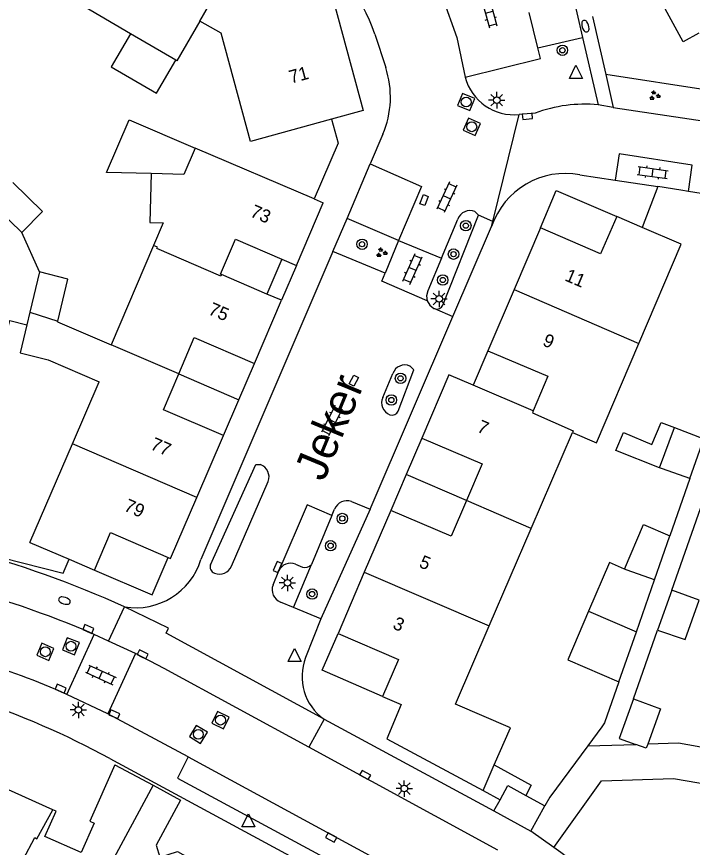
# Model space of a CAD drawing. Extents: x 131000 to 133013, y 393000 to 396501.
# Drawn here: x 131162 to 131213.6, y 395114.2 to 395177.5 of the extents above; entities that cross this region are included whole.
import ezdxf

# ---------------------------------------------------------------- set-up
doc = ezdxf.new("R2010")
doc.units = 0
for name, color, linetype in [('gg-afsc-erfafscheiding', 7, 'Continuous'), ('gg-afsc-muur', 7, 'Continuous'), ('gg-anno-huisnummerreeks BGT', 7, 'Continuous'), ('gg-anno-openbare ruimte label', 7, 'Continuous'), ('gg-bbg-bijgebouw', 7, 'Continuous'), ('gg-bbg-gedigitaliseerde bebouwing', 7, 'Continuous'), ('gg-bbg-gedigitaliseerde bijgebouw', 7, 'Continuous'), ('gg-bbg-hoofdgebouw', 7, 'Continuous'), ('gg-bbg-luifel en loopbrug', 7, 'Continuous'), ('gg-bbg-onder overbouw', 7, 'Continuous'), ('gg-bbg-pand overbouw', 7, 'Continuous'), ('gg-bbg-tussenscheiding', 7, 'Continuous'), ('gg-knt-verharding', 7, 'Continuous'), ('gg-knt-verharding nz', 7, 'Continuous'), ('gt-grn-groengrens', 7, 'Continuous'), ('gt-grn-vlakafsluiter', 7, 'Continuous'), ('gt-grn-weggrens', 7, 'Continuous'), ('gt-symb-boom', 7, 'Continuous'), ('gt-symb-brandkraan', 7, 'Continuous'), ('gt-symb-groenvak', 7, 'Continuous'), ('gt-symb-klinker verharding', 7, 'Continuous'), ('gt-symb-kolk', 7, 'Continuous'), ('gt-symb-kolk center center', 7, 'Continuous'), ('gt-symb-lichtmast', 7, 'Continuous'), ('gt-symb-rioolschacht', 7, 'Continuous'), ('gt-symb-waterafsluiter', 7, 'Continuous')]:
    doc.layers.add(name, color=color, linetype=linetype)

# ---------------------------------------------------------------- blocks, each defined once
blk = doc.blocks.new('gt0-GRVAK')
at = {"layer": 'gt-symb-groenvak'}
for p, q in [((-0.11, 0.189), (-0.228, 0.24)), ((-0.182, 0.153), (0.088, 0.153)), ((-0.091, 0.211), (-0.156, 0.322)), ((-0.047, 0.214), (-0.047, 0.393)), ((-0.004, 0.211), (0.061, 0.322)), ((0.015, 0.189), (0.133, 0.24)), ((0.262, -0.052), (0.197, 0.059)), ((0.305, -0.049), (0.305, 0.13)), ((0.349, -0.052), (0.414, 0.059)), ((-0.245, -0.228), (-0.363, -0.177)), ((-0.318, -0.264), (-0.047, -0.264)), ((-0.226, -0.206), (-0.291, -0.095)), ((-0.183, -0.203), (-0.183, -0.024)), ((-0.139, -0.206), (-0.074, -0.095)), ((-0.12, -0.228), (-0.002, -0.177)), ((0.243, -0.074), (0.125, -0.023)), ((0.17, -0.11), (0.441, -0.11)), ((0.368, -0.074), (0.486, -0.023))]:
    blk.add_line(p, q, dxfattribs=at)
blk = doc.blocks.new('gt0-KL1')
at = {"layer": 'gt-symb-klinker verharding'}
for p, q in [((-1.15, 0.3), (1.15, 0.3)), ((-1, -0.3), (-1, 0.3)), ((-0.5, 0.3), (-0.5, 0.45)), ((0, -0.3), (0, 0.3)), ((0.5, 0.3), (0.5, 0.45)), ((1, -0.3), (1, 0.3)), ((-1.15, -0.3), (1.15, -0.3)), ((-0.5, -0.45), (-0.5, -0.3)), ((0.5, -0.45), (0.5, -0.3))]:
    blk.add_line(p, q, dxfattribs=at)
blk = doc.blocks.new('gt0-KOLK')
at = {"layer": 'gt-symb-kolk'}
blk.add_lwpolyline([(0, 0), (0.375, 0), (0.375, 0.4), (-0.375, 0.4), (-0.375, 0), (0, 0)], dxfattribs=at)
blk = doc.blocks.new('gt0-RS')
at = {"layer": 'gt-symb-rioolschacht'}
blk.add_lwpolyline([(-0.5, -0.5), (0.5, -0.5), (0.5, 0.5), (-0.5, 0.5)], close=True, dxfattribs=at)
blk.add_circle((0, 0), 0.375, dxfattribs=at)
blk = doc.blocks.new('gt0-LMAST')
at = {"layer": 'gt-symb-lichtmast'}
for p, q in [((-0.182, 0.173), (-0.447, 0.438)), ((-0.005, 0.246), (-0.005, 0.621)), ((0.172, 0.173), (0.437, 0.438)), ((-0.255, -0.004), (-0.63, -0.004)), ((-0.182, -0.181), (-0.447, -0.446)), ((-0.005, -0.254), (-0.005, -0.629)), ((0.437, -0.446), (0.172, -0.181)), ((0.245, -0.004), (0.62, -0.004))]:
    blk.add_line(p, q, dxfattribs=at)
blk.add_circle((-0.005, -0.004), 0.25, dxfattribs=at)
blk = doc.blocks.new('gt0-WAFSL')
at = {"layer": 'gt-symb-waterafsluiter'}
for p, q in [((-0.5, -0.333), (0, 0.667)), ((0, 0.667), (0.5, -0.333)), ((0.5, -0.333), (-0.5, -0.333))]:
    blk.add_line(p, q, dxfattribs=at)
blk = doc.blocks.new('gt0-BOOM')
at = {"layer": 'gt-symb-boom'}
for radius in [0.4, 0.2]:
    blk.add_circle((0, 0), radius, dxfattribs=at)
blk = doc.blocks.new('gt0-BR')
at = {"layer": 'gt-symb-brandkraan'}
for centre, radius, start, end in [((-0.244, 0), 0.206, 107.56694, 252.43307), ((0.599, -2.664), 3, 106.89205, 107.56694), ((0, -0.691), 0.938, 73.10799, 106.89205), ((-0.599, -2.664), 3, 72.43309, 73.10799), ((0.244, 0), 0.206, 287.56695, 72.43309), ((0.599, 2.664), 3, 252.43307, 253.10797), ((0, 0.691), 0.938, 253.10797, 286.89206), ((-0.599, 2.664), 3, 286.89206, 287.56695)]:
    blk.add_arc(centre, radius, start, end, dxfattribs=at)
blk = doc.blocks.new('gt0-KOLKCC')
at = {"layer": 'gt-symb-kolk center center'}
blk.add_lwpolyline([(-0.375, 0.2), (0.375, 0.2), (0.375, -0.2), (-0.375, -0.2)], close=True, dxfattribs=at)

msp = doc.modelspace()

# ---------------------------------------------------------------- linework, layer by layer
at = {"layer": 'gg-afsc-erfafscheiding'}
for p, q in [((131163.76, 395158.05), (131162.401, 395161.047)), ((131211.99, 395133.78), (131215.26, 395143.13)), ((131213.37, 395142.3), (131211.84, 395137.915)), ((131209.071, 395125.482), (131210.89, 395130.72))]:
    msp.add_line(p, q, dxfattribs=at)
for points in [[(131158.043, 395140.596), (131161.49, 395154.338), (131162.795, 395154.029)], [(131207.959, 395126.786), (131206.866, 395123.656), (131206.651, 395123.366)], [(131202.98, 395114.165), (131206.617, 395119.245), (131212.119, 395119.415), (131216.87, 395118.596)]]:
    msp.add_lwpolyline(points, dxfattribs=at)
msp.add_arc((131186.967, 395091.35), 27.874, 33.18403, 54.93633, dxfattribs=at)
at = {"layer": 'gg-afsc-muur'}
for p, q in [((131210.933, 395164.562), (131209.716, 395161.447)), ((131212.673, 395164.281), (131210.933, 395164.562)), ((131213.26, 395164.186), (131212.673, 395164.281)), ((131216.609, 395163.644), (131213.26, 395164.186)), ((131206.651, 395123.366), (131205.571, 395121.91))]:
    msp.add_line(p, q, dxfattribs=at)
for points in [[(131186.029, 395169.696), (131186.53, 395167.863), (131184.706, 395163.626)], [(131159.316, 395136.659), (131165.558, 395135.084), (131166.007, 395136.136)], [(131205.571, 395121.91), (131202.673, 395118.005), (131202.302, 395117.331)]]:
    msp.add_lwpolyline(points, dxfattribs=at)
at = {"layer": 'gg-bbg-bijgebouw'}
for p, q in [((131198.423, 395116.955), (131198.89, 395117.802)), ((131200.843, 395118.134), (131202.302, 395117.331)), ((131201.241, 395115.404), (131202.302, 395117.331)), ((131198.423, 395116.955), (131201.241, 395115.404))]:
    msp.add_line(p, q, dxfattribs=at)
for points in [[(131209.071, 395125.482), (131207.983, 395122.473), (131209.248, 395122.015)], [(131210.153, 395122.041), (131210.04, 395121.729), (131209.248, 395122.015)], [(131198.89, 395117.802), (131199.484, 395118.882), (131200.843, 395118.134)]]:
    msp.add_lwpolyline(points, dxfattribs=at)
at = {"layer": 'gg-bbg-gedigitaliseerde bebouwing'}
for p, q in [((131170.704, 395176.217), (131167.178, 395178.273)), ((131174.158, 395174.202), (131170.704, 395176.217)), ((131184.706, 395163.626), (131175.629, 395167.5)), ((131209.476, 395152.592), (131212.699, 395160.158)), ((131172.451, 395160.077), (131169.208, 395152.503)), ((131163.021, 395154.97), (131162.795, 395154.029)), ((131165.128, 395154.248), (131165.138, 395154.291)), ((131165.128, 395154.248), (131169.208, 395152.503)), ((131164.42, 395151.34), (131168.301, 395149.669)), ((131166.259, 395144.939), (131168.301, 395149.669)), ((131201.258, 395138.495), (131204.41, 395145.81)), ((131163.011, 395137.415), (131166.259, 395144.939)), ((131198.053, 395131.057), (131201.258, 395138.495)), ((131195.491, 395125.099), (131198.053, 395131.057))]:
    msp.add_line(p, q, dxfattribs=at)
for points in [[(131175.98, 395177.18), (131174.23, 395174.16), (131174.158, 395174.202)], [(131186.029, 395169.696), (131179.86, 395168), (131177.62, 395176.25), (131175.98, 395177.18)], [(131175.629, 395167.5), (131174.766, 395165.484), (131172.26, 395165.545)], [(131172.26, 395165.545), (131172.17, 395161.819), (131173.186, 395161.794), (131172.451, 395160.077)], [(131162.795, 395154.029), (131162.28, 395151.88), (131164.42, 395151.34)], [(131204.41, 395145.81), (131206.25, 395145.02), (131209.476, 395152.592)]]:
    msp.add_lwpolyline(points, dxfattribs=at)
at = {"layer": 'gg-bbg-gedigitaliseerde bijgebouw'}
for p, q in [((131162.401, 395161.047), (131160.137, 395163.261)), ((131163.76, 395158.05), (131163.021, 395154.97)), ((131211.06, 395143.117), (131212.204, 395146.177)), ((131212.204, 395146.177), (131214.43, 395145.31)), ((131213.37, 395142.3), (131214.43, 395145.31)), ((131210.675, 395134.574), (131211.84, 395137.915)), ((131209.289, 395130.6), (131210.675, 395134.574)), ((131211.99, 395133.78), (131210.89, 395130.72)), ((131205.638, 395132.177), (131209.289, 395130.6))]:
    msp.add_line(p, q, dxfattribs=at)
for points in [[(131161.728, 395164.879), (131163.988, 395162.67), (131162.401, 395161.047)], [(131165.138, 395154.291), (131165.92, 395157.5), (131163.76, 395158.05)], [(131213.37, 395142.3), (131211.28, 395143.03), (131211.06, 395143.117)], [(131208.376, 395135.394), (131209.83, 395138.779), (131211.84, 395137.915)], [(131208.376, 395135.394), (131207.231, 395135.885), (131205.638, 395132.177)], [(131210.89, 395130.72), (131213, 395130.01), (131214.07, 395133.03), (131211.99, 395133.78)], [(131209.071, 395125.482), (131211.128, 395124.739), (131210.153, 395122.041)]]:
    msp.add_lwpolyline(points, dxfattribs=at)
at = {"layer": 'gg-bbg-hoofdgebouw'}
for p, q in [((131188.445, 395170.359), (131186.029, 395169.696)), ((131183.344, 395158.551), (131185.387, 395163.323)), ((131184.706, 395163.626), (131185.387, 395163.323)), ((131209.716, 395161.447), (131207.788, 395162.28)), ((131212.699, 395160.158), (131209.716, 395161.447)), ((131201.964, 395161.405), (131199.954, 395156.717)), ((131182.248, 395159.022), (131183.344, 395158.551)), ((131182.201, 395155.892), (131181.105, 395156.363)), ((131199.954, 395156.717), (131197.947, 395152.037)), ((131180.14, 395151.074), (131182.201, 395155.892)), ((131201.416, 395147.458), (131196.823, 395149.407)), ((131175.751, 395140.857), (131177.781, 395145.574)), ((131190.548, 395139.867), (131188.528, 395135.153)), ((131163.011, 395137.415), (131166.007, 395136.136)), ((131166.007, 395136.136), (131167.938, 395135.311)), ((131188.528, 395135.153), (131186.529, 395130.487)), ((131169.507, 395120.472), (131172.41, 395118.905)), ((131197.596, 395118.498), (131198.444, 395120.455))]:
    msp.add_line(p, q, dxfattribs=at)
for points in [[(131214.05, 395176.261), (131212.862, 395175.605), (131209.815, 395181.226)], [(131184.921, 395178.276), (131186.201, 395178.622), (131188.445, 395170.359)], [(131207.788, 395162.28), (131206.561, 395159.441), (131201.964, 395161.405)], [(131174.369, 395150.269), (131175.557, 395153.04), (131180.14, 395151.074)], [(131197.947, 395152.037), (131202.533, 395150.091), (131201.416, 395147.458)], [(131177.781, 395145.574), (131173.198, 395147.54), (131174.369, 395150.269)], [(131196.823, 395149.407), (131194.977, 395150.191), (131192.919, 395145.384)], [(131192.919, 395145.384), (131197.517, 395143.408), (131196.321, 395140.626)], [(131173.558, 395136.277), (131173.745, 395136.197), (131175.751, 395140.857)], [(131196.321, 395140.626), (131195.146, 395137.891), (131190.548, 395139.867)], [(131167.938, 395135.311), (131169.16, 395138.171), (131173.558, 395136.277)], [(131186.529, 395130.487), (131191.137, 395128.504), (131189.907, 395125.671)], [(131189.907, 395125.671), (131191.332, 395125.054), (131190.242, 395122.454), (131197.596, 395118.498)], [(131198.444, 395120.455), (131199.671, 395123.288), (131195.491, 395125.099)], [(131169.507, 395120.472), (131167.583, 395116.152), (131167.909, 395116.007), (131166.917, 395113.78), (131164.162, 395115.007), (131165.017, 395116.927), (131164.763, 395117.04)], [(131164.763, 395117.04), (131158.989, 395119.612), (131157.407, 395116.06), (131154.757, 395117.495)], [(131172.41, 395118.905), (131174.506, 395117.774), (131172.653, 395114.342), (131172.92, 395113.421), (131174.278, 395113.839), (131175.918, 395112.94), (131175.783, 395112.695)]]:
    msp.add_lwpolyline(points, dxfattribs=at)
at = {"layer": 'gg-bbg-luifel en loopbrug'}
for p, q in [((131182.248, 395159.022), (131181.105, 395156.363)), ((131183.344, 395158.551), (131182.201, 395155.892)), ((131197.947, 395152.037), (131196.823, 395149.407)), ((131178.952, 395148.304), (131180.14, 395151.074)), ((131174.369, 395150.269), (131178.952, 395148.304)), ((131177.781, 395145.574), (131178.952, 395148.304)), ((131192.919, 395145.384), (131191.726, 395142.609)), ((131191.726, 395142.609), (131190.548, 395139.867)), ((131196.321, 395140.626), (131191.726, 395142.609)), ((131207.959, 395126.786), (131209.289, 395130.6)), ((131197.596, 395118.498), (131198.89, 395117.802))]:
    msp.add_line(p, q, dxfattribs=at)
for points in [[(131170.704, 395176.217), (131169.23, 395173.682), (131172.686, 395171.672), (131174.158, 395174.202)], [(131172.26, 395165.545), (131168.853, 395165.628), (131170.587, 395169.652), (131175.629, 395167.5)], [(131201.964, 395161.405), (131203.179, 395164.249), (131207.788, 395162.28)], [(131211.06, 395143.117), (131207.723, 395144.437), (131208.312, 395145.808), (131210.454, 395144.888), (131211.179, 395146.576), (131212.204, 395146.177)], [(131167.938, 395135.311), (131172.341, 395133.43), (131173.558, 395136.277)], [(131205.638, 395132.177), (131204.045, 395128.468), (131207.959, 395126.786)], [(131189.907, 395125.671), (131185.305, 395127.669), (131186.529, 395130.487)], [(131198.444, 395120.455), (131201.269, 395118.918), (131200.843, 395118.134)]]:
    msp.add_lwpolyline(points, dxfattribs=at)
at = {"layer": 'gg-bbg-onder overbouw'}
msp.add_lwpolyline([(131177.632, 395157.856), (131177.569, 395157.883), (131178.712, 395160.542), (131182.248, 395159.022)], dxfattribs=at)
at = {"layer": 'gg-bbg-pand overbouw'}
msp.add_line((131181.105, 395156.363), (131177.632, 395157.856), dxfattribs=at)
at = {"layer": 'gg-bbg-tussenscheiding'}
for p, q in [((131175.98, 395177.18), (131179.259, 395182.872)), ((131199.954, 395156.717), (131209.476, 395152.592)), ((131163.021, 395154.97), (131165.138, 395154.291)), ((131174.369, 395150.269), (131169.208, 395152.503)), ((131175.751, 395140.857), (131166.259, 395144.939)), ((131201.258, 395138.495), (131196.321, 395140.626)), ((131188.528, 395135.153), (131198.053, 395131.057)), ((131172.41, 395118.905), (131164.171, 395103.631))]:
    msp.add_line(p, q, dxfattribs=at)
for points in [[(131177.632, 395157.856), (131177.58, 395157.74), (131172.697, 395159.842), (131172.75, 395159.95), (131172.451, 395160.077)], [(131201.416, 395147.458), (131201.358, 395147.306), (131204.46, 395145.93), (131204.41, 395145.81)], [(131210.675, 395134.574), (131208.571, 395135.309), (131208.376, 395135.394)], [(131157.77, 395104.819), (131159.67, 395108.29), (131159.82, 395108.21), (131163.39, 395114.91), (131163.55, 395114.82), (131164.763, 395117.04)]]:
    msp.add_lwpolyline(points, dxfattribs=at)
at = {"layer": 'gg-knt-verharding'}
for p, q in [((131201.769, 395175.142), (131201.101, 395177.833)), ((131205.95, 395177.522), (131206.952, 395173.104)), ((131189.323, 395176.19), (131190.16, 395173.643)), ((131205.182, 395175.925), (131206.359, 395170.797)), ((131206.952, 395173.104), (131207.522, 395170.588)), ((131201.552, 395170.169), (131200.353, 395170.053)), ((131189.944, 395168.545), (131188.989, 395166.299)), ((131187.212, 395162.123), (131188.989, 395166.299)), ((131204.984, 395165.468), (131207.677, 395165.058)), ((131207.677, 395165.058), (131210.933, 395164.562)), ((131191.127, 395160.457), (131187.212, 395162.123)), ((131194.407, 395159.09), (131195.659, 395162.078)), ((131194.522, 395155.527), (131197.232, 395162.374)), ((131197.232, 395162.374), (131196.963, 395162.649)), ((131195.29, 395154.652), (131198.237, 395161.506)), ((131191.127, 395160.457), (131190.112, 395157.965)), ((131191.127, 395160.457), (131194.407, 395159.09)), ((131186.119, 395159.621), (131176.067, 395136.125)), ((131190.112, 395157.965), (131186.119, 395159.621)), ((131188.973, 395139.958), (131195.29, 395154.652)), ((131189.932, 395148.472), (131190.707, 395150.316)), ((131178.407, 395135.613), (131181.202, 395142.074)), ((131187.551, 395140.55), (131188.973, 395139.958)), ((131186.053, 395139.48), (131186.259, 395139.951)), ((131186.053, 395139.48), (131184.489, 395135.736)), ((131183.279, 395135.769), (131183.812, 395135.539)), ((131181.564, 395134.183), (131182.002, 395135.256)), ((131183.135, 395132.449), (131182.134, 395132.861)), ((131185.218, 395131.591), (131183.135, 395132.449)), ((131185.218, 395131.591), (131184.052, 395128.642)), ((131165.842, 395125.835), (131167.924, 395130.409)), ((131169.018, 395129.898), (131167.924, 395130.409)), ((131171.069, 395128.941), (131169.018, 395129.898)), ((131171.069, 395128.941), (131168.96, 395124.359)), ((131168.96, 395124.359), (131165.842, 395125.835)), ((131175.091, 395121.061), (131168.96, 395124.359)), ((131185.461, 395123.946), (131198.423, 395116.955)), ((131198.704, 395113.951), (131184.291, 395121.796)), ((131169.118, 395120.948), (131195.128, 395106.899))]:
    msp.add_line(p, q, dxfattribs=at)
for points in [[(131194.158, 395179.856), (131202.389, 395184.782), (131204.313, 395179.708), (131205.182, 395175.925)], [(131196.213, 395172.909), (131201.971, 395174.326), (131201.769, 395175.142)], [(131207.522, 395170.588), (131214.519, 395169.543), (131214.876, 395171.884)], [(131194.407, 395159.09), (131193.369, 395156.615), (131193.276, 395156.238), (131193.331, 395155.853)], [(131193.331, 395155.853), (131189.864, 395157.359), (131190.112, 395157.965)], [(131193.331, 395155.853), (131193.53, 395155.513), (131193.843, 395155.274), (131193.89, 395155.254)], [(131191.125, 395147.437), (131192.304, 395150.589), (131192.007, 395150.877)], [(131176.808, 395135.725), (131180.25, 395143.365), (131180.622, 395143.37)], [(131185.461, 395123.946), (131173.414, 395130.491), (131173.601, 395130.879), (131170.236, 395132.507)], [(131184.291, 395121.796), (131173.26, 395127.8), (131171.069, 395128.941)], [(131220.028, 395120.753), (131212.499, 395122.108), (131210.153, 395122.041)], [(131175.091, 395121.061), (131174.266, 395119.445), (131188.322, 395111.862), (131189.181, 395113.421)]]:
    msp.add_lwpolyline(points, dxfattribs=at)
for centre, radius, start, end in [((131177.419, 395172.28), 12.53, 18.18419, 59.90948), ((131183.283, 395171.381), 7.24, 336.9398, 18.20791), ((131199.976, 395173.935), 3.9, 195.25049, 275.54942), ((131205.352, 395159.796), 11.047, 84.76767, 110.11859), ((131203.907, 395159.577), 5.989, 79.63861, 161.20635), ((131196.577, 395161.755), 0.973, 66.65507, 160.64056), ((131194.064, 395155.72), 0.497, 249.5737, 337.15133), ((131191.626, 395149.974), 0.98, 67.09109, 159.59302), ((131190.838, 395148.075), 0.989, 156.35753, 248.21854), ((131190.651, 395147.64), 0.515, 249.52357, 336.83131), ((131180.231, 395142.417), 1.03, 340.53257, 67.6874), ((131187.216, 395139.58), 1.026, 70.93672, 158.81026), ((131138.221, 395062.022), 77.416, 65.57183, 75.19471), ((131171.078, 395137.657), 5.219, 260.7124, 342.92489), ((131177.238, 395135.532), 0.471, 155.8586, 253.59024), ((131177.477, 395136.029), 1.019, 248.62563, 335.89983), ((131182.909, 395134.845), 0.995, 68.1425, 155.63041), ((131184.014, 395136.106), 0.602, 250.40296, 322.04594), ((131182.527, 395133.814), 1.031, 159.03448, 247.61354), ((131140.602, 395067.805), 68.306, 66.42226, 76.27543), ((131187.729, 395127.186), 3.954, 158.39175, 235.01122), ((131139.751, 395066.572), 64.752, 66.23822, 72.83509), ((131137.331, 395062.081), 66.901, 61.63147, 71.42739)]:
    msp.add_arc(centre, radius, start, end, dxfattribs=at)
at = {"layer": 'gg-knt-verharding nz'}
for p, q in [((131194.283, 395179.587), (131195.599, 395175.932)), ((131195.599, 395175.932), (131196.213, 395172.909)), ((131175.091, 395121.061), (131189.181, 395113.421))]:
    msp.add_line(p, q, dxfattribs=at)
for points in [[(131213.26, 395164.186), (131213.554, 395166.201), (131207.975, 395167.06), (131207.677, 395165.058)], [(131188.989, 395166.299), (131192.903, 395164.576), (131191.127, 395160.457)], [(131186.053, 395139.48), (131184.173, 395140.292), (131182.002, 395135.256)]]:
    msp.add_lwpolyline(points, dxfattribs=at)
at = {"layer": 'gt-grn-groengrens'}
for p, q in [((131201.769, 395175.142), (131205.182, 395175.925)), ((131183.135, 395132.449), (131184.489, 395135.736))]:
    msp.add_line(p, q, dxfattribs=at)
at = {"layer": 'gt-grn-vlakafsluiter'}
for p, q in [((131214.876, 395171.884), (131206.952, 395173.104)), ((131207.522, 395170.588), (131206.359, 395170.797)), ((131186.119, 395159.621), (131187.212, 395162.123)), ((131188.973, 395139.958), (131185.218, 395131.591))]:
    msp.add_line(p, q, dxfattribs=at)
at = {"layer": 'gt-grn-weggrens'}
for p, q in [((131198.335, 395161.9), (131200.353, 395170.053)), ((131198.335, 395161.9), (131197.232, 395162.374)), ((131198.237, 395161.506), (131198.335, 395161.9)), ((131193.89, 395155.254), (131195.29, 395154.652)), ((131169.018, 395129.898), (131170.236, 395132.507)), ((131185.461, 395123.946), (131184.291, 395121.796)), ((131205.571, 395121.91), (131209.248, 395122.015)), ((131202.98, 395114.165), (131201.241, 395115.404))]:
    msp.add_line(p, q, dxfattribs=at)

# ---------------------------------------------------------------- block references
at = {"layer": 'gt-symb-boom'}
for p in [(131203.642, 395174.956), (131196.273, 395161.58), (131188.357, 395160.162), (131195.336, 395159.407), (131194.514, 395157.434), (131191.296, 395149.936), (131190.594, 395148.282), (131186.851, 395139.246), (131185.959, 395137.169), (131184.544, 395133.484)]:
    msp.add_blockref('gt0-BOOM', p, dxfattribs=at)
at = {"layer": 'gt-symb-brandkraan'}
for p, rotation in [((131205.397, 395176.793), -72.59811208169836), ((131165.65, 395132.984), -16.803548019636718)]:
    msp.add_blockref('gt0-BR', p, dxfattribs=dict(at, rotation=rotation))
at = {"layer": 'gt-symb-groenvak'}
for p in [(131210.667, 395171.495), (131189.833, 395159.519)]:
    msp.add_blockref('gt0-GRVAK', p, dxfattribs=at)
at = {"layer": 'gt-symb-klinker verharding'}
for p, rotation in [((131198.057, 395177.857), -74.75492966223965), ((131210.532, 395165.627), -7.870920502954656), ((131194.826, 395163.752), -114.7190938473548), ((131192.204, 395158.272), 65.92116276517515), ((131186.055, 395146.712), -117.38497058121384), ((131168.433, 395127.32), -24.46292689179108)]:
    msp.add_blockref('gt0-KL1', p, dxfattribs=dict(at, rotation=rotation))
at = {"layer": 'gt-symb-kolk'}
for p, rotation in [((131200.957, 395170.111), -175.0650140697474), ((131182.088, 395135.463), 66.66595872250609), ((131167.392, 395130.637), -23.258759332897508), ((131171.538, 395128.705), -26.667502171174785), ((131165.448, 395126.454), 156.48544331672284), ((131169.544, 395124.503), 156.48544331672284), ((131188.497, 395119.509), -28.487007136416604), ((131186.102, 395115.091), 151.5633713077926)]:
    msp.add_blockref('gt0-KOLK', p, dxfattribs=dict(at, rotation=rotation))
at = {"layer": 'gt-symb-kolk center center'}
for p, rotation in [((131193.087, 395163.534), -111.1733315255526), ((131187.728, 395149.759), 62.794083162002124)]:
    msp.add_blockref('gt0-KOLKCC', p, dxfattribs=dict(at, rotation=rotation))
at = {"layer": 'gt-symb-lichtmast'}
for p in [(131198.64, 395171.153), (131194.238, 395155.998), (131182.667, 395134.341), (131166.719, 395124.649), (131191.587, 395118.654)]:
    msp.add_blockref('gt0-LMAST', p, dxfattribs=at)
at = {"layer": 'gt-symb-rioolschacht'}
for p, rotation in [((131196.299, 395171.01), 157.53882429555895), ((131196.73, 395169.119), -24.078837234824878), ((131164.196, 395129.082), -23.153428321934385), ((131166.15, 395129.507), -21.769501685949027), ((131177.56, 395123.87), -26.23193993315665), ((131175.872, 395122.786), -31.0521607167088)]:
    msp.add_blockref('gt0-RS', p, dxfattribs=dict(at, rotation=rotation))
at = {"layer": 'gt-symb-waterafsluiter'}
for p in [(131204.675, 395173.144), (131183.212, 395128.673), (131179.685, 395116.065)]:
    msp.add_blockref('gt0-WAFSL', p, dxfattribs=at)

# ---------------------------------------------------------------- texts
at = {"layer": 'gg-anno-huisnummerreeks BGT'}
for s, rotation, p in [('71', 15.2, (131182.938, 395172.408)), ('73', 336.8, (131179.755, 395162.306)), ('11', 336.8, (131203.761, 395157.417)), ('75', 336.8, (131176.561, 395154.853)), ('9', 336.8, (131202.064, 395152.473)), ('7', 336.8, (131197.064, 395145.889)), ('77', 336.7, (131172.143, 395144.558)), ('79', 336.7, (131170.127, 395139.873)), ('5', 336.8, (131192.637, 395135.573)), ('3', 336.8, (131190.628, 395130.884))]:
    msp.add_text(s, height=1, rotation=rotation, dxfattribs=at).set_placement(p)
at = {"layer": 'gg-anno-openbare ruimte label'}
msp.add_text('Jeker', height=2.5, rotation=67.5, dxfattribs=at).set_placement((131185.435, 395141.986))

doc.saveas('drawing.dxf')
